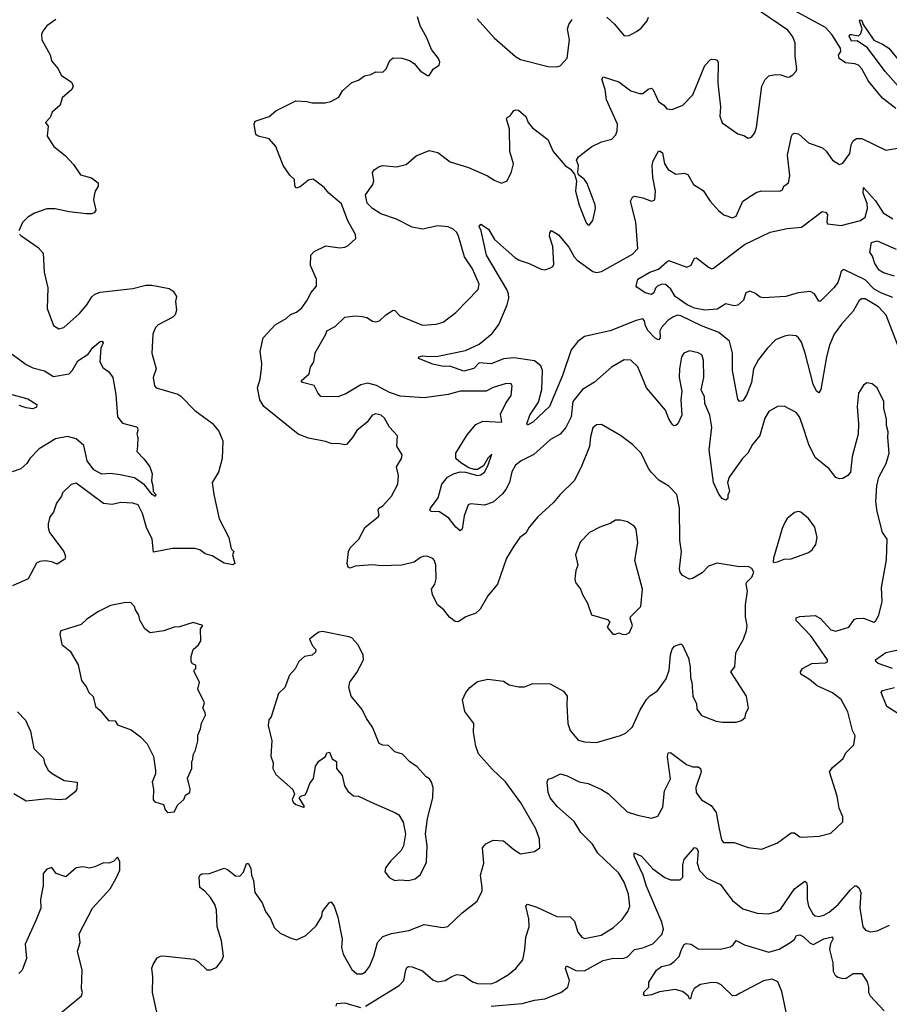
# Model space of a CAD drawing. Extents: x 2199565 to 2323334, y 894172 to 1018966.
# Tile 362 of 440: x 2275298 to 2280345, y 984936 to 990651. Entities that reach past the tile are written whole.
import ezdxf

# ---------------------------------------------------------------- set-up
doc = ezdxf.new("R2010")
doc.units = 0

msp = doc.modelspace()

# ---------------------------------------------------------------- linework, layer by layer
at = {"layer": '0CON10XD'}
for points in [[(2277926, 989204), (2277879.6, 989275), (2277844.5, 989395), (2277834.4, 989415), (2277814.2, 989435), (2277785, 989448.8), (2277725, 989453.8), (2277635, 989434.7), (2277576, 989446), (2277485, 989493.1), (2277394, 989524), (2277345, 989554.2), (2277315, 989586.7), (2277304.4, 989635), (2277348, 989695), (2277352.5, 989715), (2277345.9, 989764.1), (2277355, 989778.8), (2277385, 989798.8), (2277405, 989803.8), (2277485, 989796.2), (2277540.5, 989809.5), (2277599.1, 989860.9), (2277675, 989892), (2277725, 989880.8), (2277796.7, 989826.7), (2277902.8, 989792.8), (2278013.3, 989745), (2278055, 989716.7), (2278095, 989701.2), (2278126.2, 989715), (2278152.7, 989767.3), (2278163.3, 989815), (2278141.8, 989885), (2278140.8, 990015), (2278123.8, 990075), (2278126.7, 990083.3), (2278145, 990093.3), (2278165, 990123.3), (2278175, 990128), (2278192.5, 990125), (2278235, 990088.8), (2278249.2, 990055), (2278273.4, 990023.4), (2278363.1, 989955), (2278394.4, 989885), (2278464, 989805), (2278493.9, 989783.9), (2278517.5, 989755), (2278528.8, 989715), (2278523.3, 989655), (2278544, 989575), (2278585, 989472.5), (2278595, 989460), (2278605, 989460), (2278623.3, 989485), (2278640, 989555), (2278637, 989577), (2278590.3, 989700.3), (2278575, 989722.5), (2278541.2, 989751.2), (2278536.7, 989765), (2278540, 989805), (2278530, 989835), (2278540, 989855), (2278560.7, 989870.7), (2278618.1, 989915), (2278675, 989941.9), (2278735, 989958), (2278758.3, 989981.7), (2278766, 990005), (2278766.9, 990045), (2278703.9, 990185), (2278695.5, 990245), (2278677.1, 990305), (2278685, 990320), (2278775, 990289.6), (2278845, 990238.9), (2278895, 990222.5), (2278915, 990223.3), (2278945, 990247.5), (2278965, 990254.3), (2278975, 990243.8), (2279005.5, 990175.5), (2279036, 990155), (2279054.3, 990134.3), (2279085, 990130.5), (2279147.1, 990155), (2279205.3, 990214.7), (2279274.2, 990385), (2279305, 990417.5), (2279315, 990422.5), (2279335, 990420), (2279345, 990416.7), (2279351.7, 990401.7), (2279349.1, 990285), (2279355, 990230), (2279364.4, 990145), (2279360.5, 990090.5), (2279375, 990052.5), (2279465, 989988.8), (2279499.5, 989979.5), (2279525, 989963.8), (2279545, 989968.8), (2279564, 989995), (2279574.2, 990025.8), (2279604.5, 990265), (2279625, 990304), (2279645, 990324.2), (2279685, 990332.5), (2279715, 990330), (2279753.6, 990316.4), (2279765, 990318.8), (2279785, 990330), (2279805, 990352.5), (2279808.8, 990365), (2279798.8, 990438.8), (2279799.2, 990515), (2279785, 990551.2), (2279755, 990590), (2279545, 990732.5)], [(2279127.3, 987462.7), (2279138.5, 987565), (2279128.3, 987628.3), (2279128, 987815), (2279112, 987895), (2279065, 987944.3), (2279008, 987978), (2278965, 988022.5), (2278946.3, 988046.3), (2278904.2, 988135), (2278855, 988186), (2278785, 988237.5), (2278675, 988300.8), (2278645, 988300), (2278625, 988281.2), (2278611.1, 988228.9), (2278605, 988173.3), (2278556.6, 988053.4), (2278515, 987973.8), (2278434.5, 987895.5), (2278395, 987848), (2278305, 987766), (2278254, 987705), (2278235, 987670), (2278200, 987645), (2278165.6, 987594.4), (2278124, 987525), (2278070.8, 987375), (2278015, 987306.2), (2277970.3, 987229.7), (2277944.4, 987205.6), (2277886.7, 987185), (2277843.6, 987156.4), (2277825, 987158.8), (2277792.6, 987182.6), (2277759.2, 987225), (2277722.9, 987255), (2277693.1, 987315), (2277688, 987345), (2277708, 987375), (2277714, 987405), (2277712.5, 987485), (2277705, 987512.5), (2277695, 987523.3), (2277665.7, 987535.7), (2277645, 987537.1), (2277625, 987530), (2277587.6, 987502.4), (2277515, 987484.4), (2277395, 987481.2), (2277345, 987487.1), (2277245, 987478.8), (2277215, 987467.1), (2277204.1, 987474.1), (2277199.2, 987495), (2277205.4, 987565), (2277215.3, 987584.7), (2277250.5, 987619.5), (2277265.5, 987635), (2277303.8, 987706.2), (2277379.2, 987765), (2277384.3, 987775), (2277378.1, 987805), (2277382.9, 987815), (2277405, 987829.4), (2277455.5, 987884.5), (2277492, 987955), (2277495.7, 988005.7), (2277484, 988055), (2277513.8, 988105), (2277518, 988125), (2277487.5, 988175), (2277490, 988235), (2277445, 988286.2), (2277415, 988338), (2277395, 988355.7), (2277365, 988362.5), (2277343.8, 988355), (2277314.4, 988315.6), (2277255, 988266.2), (2277229.4, 988225), (2277195, 988186), (2277185, 988182.5), (2277155, 988190), (2277105, 988190.8), (2277072.9, 988202.9), (2276975, 988221.6), (2276915, 988246.2), (2276715.2, 988405.2), (2276691.6, 988445), (2276678.2, 988515), (2276693.6, 988565), (2276701.8, 988625), (2276703.5, 988655), (2276693.8, 988725), (2276711.1, 988805), (2276780.5, 988879.5), (2276845, 988917.3), (2276870.4, 988939.6), (2276905, 988952.9), (2276935, 988978.8), (2276968.8, 989025), (2276986.7, 989065), (2277020, 989105), (2277020, 989145), (2276986.2, 989225), (2276987.5, 989285), (2277007.5, 989305), (2277075, 989338.8), (2277155, 989326), (2277185, 989331.2), (2277205, 989340), (2277249.3, 989380.7), (2277246.2, 989405), (2277202.7, 989482.7), (2277165, 989582.9), (2277092, 989645), (2277065, 989677.1), (2277015.4, 989715.4), (2277000, 989725), (2276975, 989720), (2276925, 989681.2), (2276902.5, 989672.5), (2276895.7, 989685.7), (2276893, 989723), (2276865, 989748), (2276827.5, 989805), (2276784, 989915), (2276745, 989959.4), (2276682.5, 989975), (2276668.8, 989985), (2276658, 990045), (2276665, 990061.2), (2276745, 990089.4), (2276785, 990122), (2276900.3, 990179.7), (2276965, 990176), (2276995, 990168), (2277071.7, 990168.3), (2277104.2, 990175.8), (2277149.3, 990200.7), (2277172.1, 990237.9), (2277225, 990286.2), (2277265, 990300), (2277300, 990325), (2277335, 990332.5), (2277365, 990348.8), (2277405, 990346.2), (2277424, 990365), (2277445.9, 990414.1), (2277465, 990428.8), (2277515, 990427.5), (2277560, 990415), (2277586.4, 990396.4), (2277622.5, 990355), (2277665, 990327.5), (2277675, 990327.5), (2277698.8, 990365), (2277732.3, 990387.7), (2277736.2, 990405), (2277728, 990425), (2277687.3, 990477.3), (2277660, 990545), (2277622, 990615), (2277606.8, 990666.8)], [(2278705, 990665.7), (2278750.8, 990625), (2278805, 990556.7), (2278835, 990558.8), (2278878.3, 990581.7), (2278905, 990602.5), (2278940, 990645), (2278948, 990665)], [(2280381.9, 990135), (2280305.4, 990195.4), (2280224.6, 990294.6), (2280185, 990366), (2280166.1, 990386.1), (2280144.6, 990394.6), (2280091.2, 990401.2), (2280053.5, 990425), (2280050, 990445), (2280063.1, 990466.9), (2280061.3, 990485), (2280010.2, 990565), (2279975, 990605.8), (2279771.9, 990715)], [(2275507.7, 990652.3), (2275455.7, 990615), (2275432, 990585), (2275424.1, 990564.1), (2275426.2, 990535), (2275475, 990447.5), (2275483, 990413), (2275522, 990365), (2275538.1, 990328.1), (2275598.7, 990288.7), (2275608, 990265), (2275600, 990245), (2275545, 990196.7), (2275533.8, 990155), (2275486.1, 990113.9), (2275475.8, 990084.2), (2275447.5, 990055), (2275463, 990033), (2275457.5, 989975), (2275496.7, 989915), (2275562.7, 989862.7), (2275611.2, 989811.2), (2275650.5, 989750.5), (2275715, 989733.8), (2275753.3, 989705), (2275753.8, 989685), (2275736.2, 989655), (2275731.2, 989631.2), (2275726.2, 989605), (2275740, 989545), (2275729.5, 989530.5), (2275715, 989524.2), (2275685.6, 989524.4), (2275585, 989536.4), (2275503.4, 989553.4), (2275455, 989553.3), (2275385, 989528.1), (2275345, 989504.2), (2275315, 989473.8), (2275293.8, 989425)], [(2277952, 990655), (2278052, 990545), (2278175, 990437.5), (2278205, 990420.6), (2278365, 990379.2), (2278415, 990376.7), (2278435, 990383.8), (2278475, 990426.7), (2278488.5, 990535), (2278477.1, 990595), (2278485, 990622.5), (2278505, 990652.5)], [(2280484.2, 990164.2), (2280321.2, 990351.2), (2280218, 990488), (2280158.9, 990528.9), (2280125, 990526.7), (2280112.2, 990555), (2280115.8, 990564.2), (2280125, 990565.4), (2280165, 990556.9), (2280180, 990570), (2280187.5, 990597.5), (2280172.3, 990645), (2280175, 990649.4), (2280185, 990646.5), (2280193, 990623), (2280255, 990531.2), (2280305, 990509.5), (2280341.4, 990485), (2280445, 990360.6)], [(2280396.9, 988756.9), (2280326.8, 988936.8), (2280281.8, 988985), (2280205, 989031.1), (2280185, 989031.4), (2280169.1, 989020.9), (2280135, 988958.8), (2280066.3, 988883.7), (2280024, 988826), (2279997.6, 988762.4), (2279980.7, 988695), (2279948.1, 988505), (2279935, 988486), (2279921.4, 988495), (2279902.5, 988535), (2279856.2, 988715), (2279835, 988780), (2279818, 988805), (2279803.6, 988816.4), (2279765, 988820), (2279735.9, 988814.1), (2279685, 988792), (2279636.6, 988743.4), (2279585, 988678.6), (2279555.9, 988624.1), (2279545.3, 988545), (2279515, 988471.4), (2279495, 988438.1), (2279475, 988434.2), (2279465, 988447.5), (2279434.4, 988614.4), (2279434.7, 988714.7), (2279416.4, 988785), (2279354.7, 988834.7), (2279254.5, 988874.5), (2279135, 988932.1), (2279114.7, 988935.3), (2279087.5, 988925), (2279059.4, 988905), (2279022.2, 988865), (2279013.8, 988845), (2279014.5, 988805), (2279005, 988792.2), (2278985, 988802.4), (2278945.2, 988845), (2278929.5, 988875), (2278923.8, 988903.8), (2278914.4, 988914.4), (2278875.5, 988905.5), (2278724.1, 988845.9), (2278575, 988811.5), (2278537.2, 988782.8), (2278497.5, 988735), (2278448.5, 988585), (2278373.3, 988406.7), (2278276.5, 988315), (2278245, 988298), (2278240.6, 988305), (2278257.7, 988355), (2278308.7, 988431.3), (2278328.9, 988505), (2278331.1, 988615), (2278322.3, 988642.3), (2278285, 988670.5), (2278165, 988689.2), (2278105, 988683.4), (2278035, 988654.3), (2277965, 988659.3), (2277932.9, 988627.1), (2277875, 988611.1), (2277795, 988640.4), (2277755, 988638.9), (2277695, 988652.5), (2277612, 988685), (2277614, 988695), (2277635, 988700.8), (2277675, 988695.6), (2277725, 988698.5), (2277885, 988730.8), (2277965, 988768.1), (2278039.5, 988830.5), (2278077.8, 988882.2), (2278126.7, 988995), (2278136, 989035), (2278135, 989060), (2278125.3, 989085), (2278006.2, 989285), (2277975.5, 989425.5), (2277965, 989450), (2277975, 989463.8), (2278018.8, 989435), (2278053.8, 989375), (2278170.8, 989270.8), (2278196.2, 989255), (2278255, 989235.5), (2278325, 989202.2), (2278345, 989200), (2278378.8, 989211.2), (2278392, 989218), (2278398.1, 989231.9), (2278391.8, 989335), (2278373.1, 989395), (2278375.5, 989414.5), (2278385, 989428), (2278425, 989402.5), (2278485, 989330), (2278515.4, 989275), (2278533.5, 989255), (2278625, 989188.8), (2278645, 989182.9), (2278675, 989188.8), (2278774.6, 989245.4), (2278855, 989290.8), (2278885, 989323.3), (2278874.6, 989475), (2278842.6, 989597.4), (2278855, 989620), (2278865, 989626), (2278915, 989617.8), (2278965, 989598), (2278984.2, 989605.8), (2278988.5, 989655), (2278972.5, 989735), (2278968.2, 989805), (2278975, 989832), (2279005, 989888.8), (2279015, 989888.8), (2279027.8, 989877.8), (2279039.2, 989815), (2279061.4, 989781.4), (2279105, 989754.6), (2279155, 989760), (2279175, 989753.1), (2279209.2, 989695), (2279265, 989659.4), (2279305, 989597.5), (2279353, 989543), (2279385, 989518), (2279435, 989501.2), (2279455, 989510), (2279495, 989596.7), (2279545, 989631.4), (2279575, 989650), (2279605, 989657.5), (2279710, 989655), (2279725, 989662.5), (2279732.5, 989685), (2279760, 989705), (2279767.5, 989745), (2279752.9, 989865), (2279777.1, 989975), (2279783.3, 989986.7), (2279795, 989992.5), (2279817.6, 989987.6), (2279876.6, 989936.6), (2279956.8, 989906.8), (2279978.6, 989888.6), (2280015, 989836), (2280055, 989810), (2280075, 989818.8), (2280115, 989874), (2280123.1, 989925), (2280135, 989947.5), (2280155, 989961.9), (2280185, 989961.9), (2280325, 989892.9), (2280395, 989905.8)], [(2280365, 989038.4), (2280295, 989065.9), (2280255, 989089.4), (2280205, 989141), (2280085, 989199.1), (2280075, 989199.4), (2280065, 989189.2), (2280054.7, 989154.7), (2280045, 989126.5), (2280025, 989096.9), (2279945, 989018), (2279935, 989018), (2279910, 989060), (2279885, 989073.8), (2279815, 989066.4), (2279745, 989044.8), (2279615, 989036.9), (2279595, 989040.8), (2279565, 989062.9), (2279535, 989075.6), (2279511.4, 989065), (2279497.6, 989022.4), (2279465, 988993.8), (2279445, 988990.6), (2279395, 989001.5), (2279345, 988970.7), (2279275, 988964.1), (2279215, 988977.2), (2279172.3, 988995), (2279102.3, 989045), (2279076.2, 989086.2), (2279045, 989114), (2279025, 989116), (2279000, 989105), (2278988, 989092), (2278977.5, 989065), (2278965, 989055.8), (2278927.5, 989065), (2278878.9, 989098.9), (2278875.7, 989105), (2278885.8, 989145), (2278955, 989185.6), (2279005, 989203.1), (2279054.4, 989245), (2279065, 989252.5), (2279075, 989250), (2279170, 989215), (2279194.4, 989225.6), (2279213.2, 989266.8), (2279225, 989268), (2279294.5, 989214.5), (2279315, 989205.7), (2279325, 989207.8), (2279504.8, 989345.2), (2279653.2, 989416.8), (2279751.4, 989438.6), (2279835, 989446.4), (2279955, 989538.1), (2279975, 989532.9), (2279985, 989521.2), (2279982, 989475), (2279986.7, 989466.7), (2280065, 989456.2), (2280177.8, 989485), (2280205, 989505.6), (2280217.1, 989555), (2280215.6, 989585), (2280192.5, 989645), (2280195, 989676), (2280265, 989599), (2280309.5, 989529.5), (2280365, 989495.6)], [(2275296.4, 989406.4), (2275305, 989397.5), (2275405, 989328.6), (2275434, 989295), (2275440, 989185), (2275462, 989095), (2275458, 988975), (2275495, 988876.7), (2275525, 988856), (2275553.3, 988865), (2275645, 988945.8), (2275688.6, 988995), (2275717.2, 989042.8), (2275735, 989058.6), (2275765, 989070), (2275955, 989091.4), (2276029.5, 989109.5), (2276065, 989109.2), (2276165, 989090.8), (2276188.8, 989075), (2276207.5, 989045), (2276202, 989015), (2276207.5, 988965), (2276201.2, 988938.8), (2276186.7, 988925), (2276100.9, 988879.1), (2276085.8, 988864.2), (2276070.8, 988825), (2276065.8, 988715), (2276090, 988625), (2276072.5, 988575), (2276080, 988525), (2276090, 988515), (2276215, 988477.7), (2276232.9, 988465), (2276315, 988382.9), (2276415, 988308.6), (2276453.2, 988263.2), (2276476.3, 988206.3), (2276472.2, 988105), (2276451.4, 988025), (2276415.8, 987964.2), (2276424.2, 987895), (2276456.4, 987753.6), (2276512, 987645), (2276525, 987580), (2276540, 987565), (2276532.5, 987545), (2276547.5, 987495), (2276535, 987486.7), (2276485, 987497.5), (2276415, 987540), (2276375, 987551.5), (2276343.1, 987573.1), (2276315, 987581.3), (2276185, 987581.2), (2276075, 987560), (2276067.1, 987635), (2276034.1, 987704.1), (2276011.2, 987785), (2275985, 987834.3), (2275955, 987845.5), (2275885, 987848.9), (2275835, 987836.4), (2275785, 987843.6), (2275625, 987960.8), (2275595.9, 987954.1), (2275546.7, 987905), (2275540, 987885), (2275512.5, 987845), (2275495, 987793.3), (2275472.5, 987765), (2275462.9, 987725), (2275464.3, 987704.3), (2275470.8, 987675), (2275554.3, 987565), (2275564, 987535), (2275560, 987520), (2275515, 987490), (2275484.5, 987504.5), (2275445, 987510.9), (2275415, 987506.7), (2275395, 987495.6), (2275347.1, 987405), (2275255.5, 987364.5)], [(2280375, 989162.9), (2280311.2, 989181.2), (2280285, 989196.7), (2280261.4, 989235), (2280248, 989278), (2280230.7, 989300.7), (2280241.7, 989358.3), (2280275, 989366.7), (2280385, 989318.6)], [(2277305, 984924.6), (2277500.9, 985045), (2277527.5, 985075), (2277538.6, 985135), (2277545, 985150), (2277555, 985156.2), (2277575, 985154.3), (2277635, 985131.1), (2277695, 985077.5), (2277725, 985065.9), (2277766.5, 985073.5), (2277805, 985098.1), (2277835, 985108.9), (2277873.7, 985103.7), (2277925, 985066.9), (2277955, 985057.3), (2278034.4, 985055.6), (2278063.7, 985066.3), (2278135, 985108.6), (2278177, 985143), (2278217.1, 985195), (2278230, 985255), (2278234.6, 985325), (2278255.5, 985385), (2278253.1, 985433.1), (2278234.4, 985505), (2278245, 985518.1), (2278299.9, 985499.9), (2278415, 985446.4), (2278493.2, 985443.2), (2278517.9, 985417.9), (2278536.7, 985355), (2278560, 985325), (2278575, 985318.8), (2278672.1, 985337.9), (2278745, 985382.5), (2278795, 985428), (2278827.1, 985475), (2278839.5, 985505), (2278831.5, 985575), (2278805, 985646), (2278775, 985697.5), (2278654, 985814), (2278623.1, 985865), (2278555, 985933.1), (2278515, 985996.7), (2278416.7, 986085), (2278376.5, 986135), (2278364.6, 986165), (2278360, 986225), (2278365, 986242), (2278389.5, 986250.5), (2278436.4, 986273.6), (2278475, 986261.9), (2278545, 986227.7), (2278597, 986217), (2278675, 986183.1), (2278715, 986158.6), (2278823.6, 986053.6), (2278883, 986033), (2278965, 986016.2), (2279001.7, 986028.3), (2279029.7, 986080.3), (2279040.6, 986175), (2279075.5, 986245), (2279056.7, 986373.3), (2279061.2, 986395), (2279075, 986397.5), (2279168.1, 986328.1), (2279205, 986315.4), (2279235, 986313.6), (2279249.4, 986305), (2279252.9, 986285), (2279221.5, 986195), (2279224.6, 986165), (2279255, 986122.9), (2279310.7, 986090.7), (2279339.4, 986049.4), (2279355.6, 985965), (2279370.3, 985890.3), (2279382.5, 985875), (2279445, 985875.7), (2279525, 985846), (2279603.9, 985836.1), (2279695, 985873.8), (2279775, 985932), (2279795, 985932), (2279825, 985907.5), (2279835, 985906.7), (2279937.7, 985912.3), (2280005, 985930), (2280075.7, 985994.3), (2280075.8, 986025), (2280054.4, 986074.4), (2280041.4, 986145), (2279997.5, 986285), (2280015, 986310.8), (2280077.4, 986362.6), (2280092, 986395), (2280138.3, 986441.7), (2280146.7, 986495), (2280131.2, 986525), (2280104.4, 986634.4), (2280064.3, 986704.3), (2280014.4, 986744.4), (2279925.4, 986785.4), (2279881.1, 986821.1), (2279831.9, 986851.9), (2279829.4, 986865), (2279840.6, 986885), (2279895, 986914.4), (2279975, 986918.8), (2279986, 986924), (2279986.2, 986935), (2279889.5, 987075), (2279804.6, 987164.6), (2279805, 987178.8), (2279825, 987186.7), (2279915, 987193.1), (2279945, 987175.6), (2280005, 987110), (2280035, 987102.3), (2280110, 987125), (2280140.7, 987169.3), (2280154, 987176), (2280195, 987177.5), (2280255, 987153.8), (2280265, 987160), (2280284, 987195), (2280302.5, 987275), (2280300, 987355), (2280328.6, 987515), (2280332, 987635), (2280304.4, 987675), (2280273.5, 987796.5), (2280266.2, 987855), (2280272.2, 987945), (2280284.5, 987995.5), (2280326, 988075), (2280344.2, 988135), (2280336, 988225), (2280338.8, 988258.8), (2280328, 988295), (2280328, 988335), (2280313.7, 988393.7), (2280312.9, 988435), (2280275, 988514), (2280245, 988538), (2280215, 988542.5), (2280195, 988528.8), (2280166.1, 988483.9), (2280157.5, 988405), (2280166.7, 988305), (2280164.4, 988245), (2280129.2, 988115), (2280120, 988025), (2280104.5, 988005.5), (2280075, 987987.5), (2280055, 987985.7), (2280035, 987994.4), (2279995, 988044.3), (2279915, 988109.2), (2279877.5, 988185), (2279841.7, 988298.3), (2279822.9, 988345), (2279805, 988370.8), (2279735, 988408), (2279695, 988406), (2279645, 988376), (2279621.7, 988338.3), (2279592.8, 988237.2), (2279550.6, 988185), (2279524.3, 988135), (2279492.5, 988105), (2279414.4, 987995), (2279405.7, 987965), (2279417.5, 987915), (2279408.3, 987891.7), (2279408.3, 987871.7), (2279395, 987862.5), (2279375, 987871.2), (2279355, 987896.2), (2279324.7, 987964.7), (2279299.7, 988155), (2279314.4, 988285), (2279304, 988355), (2279274.2, 988424.2), (2279271.2, 988461.2), (2279252.7, 988502.7), (2279269.2, 988575), (2279266.5, 988675), (2279255.8, 988705), (2279235, 988718), (2279185, 988728), (2279152.5, 988715), (2279138.8, 988695), (2279126.2, 988625), (2279124.4, 988575), (2279141.4, 988495), (2279135.7, 988445), (2279140.6, 988355), (2279116.9, 988305), (2279105, 988295.7), (2279095, 988294.3), (2279085, 988302.5), (2279064.5, 988335), (2279045, 988384.2), (2278935, 988514), (2278885, 988636.2), (2278844.2, 988674.2), (2278805, 988677.5), (2278733.3, 988635), (2278633.8, 988546.2), (2278563.3, 988505), (2278508.2, 988435), (2278498.1, 988345), (2278466.9, 988283.1), (2278435, 988246.2), (2278379.4, 988215), (2278281.8, 988128.2), (2278208.9, 988091.1), (2278175.7, 988065), (2278153.9, 988026.1), (2278140, 987965), (2278120, 987925), (2278100.6, 987899.4), (2278045, 987850), (2277995, 987832.5), (2277915, 987841.2), (2277901.2, 987835), (2277878, 987772), (2277865.6, 987694.4), (2277855, 987684), (2277830, 987705), (2277787.6, 987757.6), (2277735, 987793.8), (2277685, 987796.7), (2277678.8, 987805), (2277682.5, 987815), (2277727.1, 987875), (2277748.6, 987955), (2277780.6, 987995), (2277815, 988014.5), (2277855, 988026.1), (2277885, 988024.7), (2277955, 988005.4), (2277975, 988008.5), (2277994.5, 988025), (2278015, 988061.4), (2278038.3, 988128.3), (2278015, 988106.2), (2277988.7, 988061.3), (2277955, 988040.4), (2277935, 988039.6), (2277905, 988050), (2277858.5, 988078.5), (2277828.2, 988105), (2277828.4, 988135), (2277895, 988241.3), (2277945, 988301.6), (2277985, 988319.8), (2278096.7, 988315), (2278088.3, 988361.7), (2278119.2, 988425), (2278150.5, 988469.5), (2278156, 988525), (2278149.2, 988539.2), (2278115, 988538), (2278045, 988515.7), (2278004.3, 988495.7), (2277855, 988495.5), (2277785, 988475.4), (2277645, 988455.3), (2277506.7, 988466.7), (2277445, 988487.5), (2277368.2, 988528.2), (2277318.5, 988541.5), (2277278.3, 988531.7), (2277190.6, 988479.4), (2277145, 988462.5), (2277045, 988464), (2277027.5, 988485), (2277007.9, 988527.9), (2276938.8, 988545), (2276932.5, 988555), (2276978, 988595), (2276985.9, 988634.1), (2277004.1, 988665.9), (2277012.7, 988717.3), (2277074, 988825), (2277080, 988845), (2277128.9, 988871.1), (2277185, 988923.8), (2277245, 988931.2), (2277285, 988927.5), (2277312.1, 988922.1), (2277345, 988901.2), (2277365, 988897.5), (2277386.3, 988903.7), (2277422.1, 988937.9), (2277465, 988964.4), (2277475, 988963.3), (2277505, 988931.4), (2277635, 988877.5), (2277715, 988884.4), (2277755, 988895.7), (2277828.9, 988951.1), (2277958, 989085), (2277964.2, 989115.8), (2277926, 989204)], [(2275255, 988710), (2275335, 988650), (2275375, 988630.9), (2275442.2, 988612.2), (2275495, 988579.6), (2275585, 988596.1), (2275605, 988617.7), (2275635, 988670.5), (2275695, 988710), (2275722.5, 988747.5), (2275765, 988782.7), (2275777.1, 988785), (2275782.7, 988775), (2275768.8, 988745), (2275762.9, 988665), (2275781.5, 988631.5), (2275818, 988605), (2275839.4, 988575), (2275856.5, 988475), (2275865.6, 988345), (2275895, 988309.4), (2275975, 988288), (2275981.2, 988281.2), (2275983.9, 988266.1), (2275977.5, 988245), (2275983.3, 988225), (2275982.5, 988175), (2275977.5, 988145), (2276020.8, 988100.8), (2276054, 988055), (2276067.1, 988015), (2276062.2, 987975), (2276071.1, 987945), (2276072.1, 987912.1), (2276088.9, 987895), (2276085, 987883.6), (2276066.2, 987895), (2276021.6, 987951.6), (2275965, 987992.4), (2275880.5, 988009.5), (2275825, 988017.1), (2275775, 988013.8), (2275729, 988039), (2275690.6, 988090.6), (2275670.1, 988180.1), (2275625, 988217.7), (2275575, 988231.3), (2275505, 988217.8), (2275410.6, 988159.4), (2275357.1, 988105), (2275338.6, 988075), (2275303.8, 988045), (2275255, 988027.5)], [(2275217.5, 988485), (2275345, 988449.6), (2275397, 988417), (2275395, 988402), (2275375, 988392.2), (2275335, 988397.7), (2275295, 988412.5)], [(2279675, 987500), (2279695, 987504), (2279735, 987520), (2279775, 987521.2), (2279875, 987559.2), (2279896.7, 987573.3), (2279918, 987605), (2279926.2, 987645), (2279912, 987705), (2279875, 987756.2), (2279831.7, 987791.7), (2279815, 987796.2), (2279795, 987790), (2279752.5, 987755), (2279738.3, 987731.7), (2279722.7, 987697.3), (2279672.5, 987525), (2279670, 987505), (2279675, 987500)], [(2278815, 987083.3), (2278836.7, 987095), (2278853.8, 987135), (2278841.2, 987175), (2278843.3, 987185), (2278902.9, 987245), (2278911.9, 987345), (2278867.7, 987512.3), (2278885.6, 987615), (2278875, 987693.3), (2278865, 987710), (2278825, 987736.2), (2278785, 987746.2), (2278755, 987746.2), (2278725, 987726.7), (2278665, 987706), (2278604.5, 987675.5), (2278551.3, 987618.7), (2278524, 987545), (2278538, 987485), (2278525.9, 987454.1), (2278519.2, 987405), (2278524.3, 987385), (2278553.3, 987345), (2278564.2, 987314.2), (2278593.9, 987263.9), (2278617, 987197), (2278709.2, 987169.2), (2278722.5, 987155), (2278707.5, 987125), (2278740, 987085), (2278756.4, 987083.6), (2278775, 987092.5), (2278793.6, 987083.6), (2278815, 987083.3)], [(2276101.9, 984855), (2276068.2, 985005), (2276070.6, 985095), (2276064.2, 985145), (2276073.1, 985166.9), (2276096.2, 985205), (2276114.5, 985215.5), (2276133.2, 985216.8), (2276308.1, 985198.1), (2276333.7, 985183.7), (2276385, 985136.2), (2276405, 985136.2), (2276440, 985150), (2276470.5, 985189.5), (2276480, 985215), (2276469.4, 985305), (2276444.5, 985385), (2276439.6, 985485), (2276430.5, 985515), (2276405, 985556), (2276373.2, 985593.2), (2276344, 985615), (2276340, 985675), (2276345, 985687.5), (2276355, 985692.5), (2276400, 985695), (2276485, 985726.2), (2276505, 985718.8), (2276550.9, 985680.9), (2276575, 985679.2), (2276596.4, 985703.6), (2276615, 985753.3), (2276625, 985753.8), (2276639.4, 985725), (2276644, 985685), (2276655.7, 985655), (2276663.3, 985585), (2276705.9, 985525.9), (2276723.8, 985475), (2276753.3, 985435), (2276775, 985382.5), (2276809.3, 985349.3), (2276867.5, 985322.5), (2276905, 985310), (2276958.8, 985335), (2277019.1, 985390.9), (2277050.6, 985445), (2277056.2, 985475), (2277094.3, 985525.7), (2277105, 985530), (2277124, 985505), (2277145, 985442.5), (2277168.8, 985315), (2277166.5, 985265), (2277175, 985226.2), (2277225, 985138), (2277255, 985113.8), (2277285, 985112.5), (2277305, 985123.8), (2277328.6, 985155), (2277353.3, 985215), (2277375.3, 985294.7), (2277405, 985328.9), (2277455, 985347.3), (2277556.7, 985365), (2277645, 985398.9), (2277751.2, 985381.2), (2277782.7, 985387.3), (2277865, 985466.2), (2277952.5, 985535), (2277981.2, 985595), (2277982, 985615), (2277972, 985685), (2277990.8, 985755), (2277984.3, 985845), (2278002.4, 985867.6), (2278045, 985888.9), (2278105, 985885.8), (2278165, 985834), (2278205, 985808.8), (2278285, 985823.3), (2278316.7, 985845), (2278313.8, 985895), (2278294, 985955), (2278206, 986105), (2278117.5, 986227.5), (2278040.2, 986300.2), (2277960.7, 986390.7), (2277946, 986435), (2277931.2, 986515), (2277934, 986565), (2277881.2, 986635), (2277867, 986703), (2277886.7, 986745), (2277910, 986775), (2277955, 986809.2), (2278015, 986823.8), (2278045, 986820), (2278105, 986812), (2278139.5, 986789.5), (2278195, 986778.8), (2278228.3, 986778.3), (2278275, 986798.8), (2278376.1, 986796.1), (2278454.1, 986754.1), (2278475.8, 986725), (2278472.5, 986675), (2278480, 986565), (2278492.5, 986525), (2278539.7, 986469.7), (2278575, 986460), (2278645, 986455.8), (2278785, 986496.7), (2278817.3, 986512.7), (2278854.3, 986545.7), (2278898, 986645), (2278935, 986706.2), (2278955, 986727.5), (2278999.2, 986755), (2279050, 986825), (2279066.2, 986875), (2279075.8, 986965), (2279085, 986997.5), (2279097.5, 987015), (2279135, 987027.5), (2279145, 987020), (2279178.6, 986945), (2279188.6, 986895), (2279191.3, 986831.3), (2279198.6, 986805), (2279204.3, 986724.3), (2279225, 986680), (2279228.3, 986648.3), (2279255, 986613.3), (2279339.5, 986579.5), (2279375.9, 986574.1), (2279455, 986573.3), (2279486.1, 986583.9), (2279508.3, 986601.7), (2279512.5, 986625), (2279528, 986655), (2279516.2, 986725), (2279424.3, 986865), (2279448.6, 986895), (2279454.2, 986975.8), (2279498, 987055), (2279516.1, 987106.1), (2279520, 987135), (2279510.8, 987185), (2279510.8, 987255), (2279520.8, 987335), (2279513.8, 987375), (2279516.2, 987385), (2279546.2, 987415), (2279557.5, 987445), (2279546.4, 987466.4), (2279526.4, 987476.4), (2279475, 987476), (2279345, 987497.1), (2279295, 987478.6), (2279259.3, 987440.7), (2279203, 987407), (2279185.9, 987404.1), (2279145, 987425.8), (2279130.6, 987445), (2279127.3, 987462.7)], [(2276155, 986050), (2276195, 986053.3), (2276216.4, 986093.6), (2276250, 986125), (2276260.7, 986149.3), (2276286.2, 986165), (2276288, 986185), (2276271.7, 986248.3), (2276297.5, 986305), (2276296.7, 986345), (2276303.8, 986356.2), (2276304.3, 986385), (2276319.1, 986410.9), (2276331.5, 986465), (2276332.1, 986497.9), (2276348, 986535), (2276352.3, 986567.7), (2276376, 986615), (2276375, 986630), (2276360, 986655), (2276370, 986685), (2276331.2, 986765), (2276342.5, 986805), (2276310, 986865), (2276310, 986875), (2276320, 986885), (2276320, 986905), (2276301.7, 986911.7), (2276292.5, 986925), (2276293.3, 986955), (2276304.1, 986995.9), (2276335, 987022.5), (2276350, 987045), (2276347.5, 987115), (2276360, 987135), (2276305, 987152.5), (2276225, 987126.2), (2276195, 987126), (2276135, 987104), (2276055, 987092.5), (2276024, 987115), (2275995.8, 987165), (2275988.6, 987195), (2275969.2, 987225), (2275964, 987245), (2275945, 987266.2), (2275915, 987268.8), (2275825, 987250), (2275752.5, 987215), (2275685, 987170), (2275655, 987141.2), (2275536.1, 987103.9), (2275532, 987085), (2275543.3, 987025), (2275591.2, 986985), (2275636.8, 986906.8), (2275656.2, 986815), (2275685, 986777.5), (2275700, 986745), (2275725, 986722.5), (2275737.5, 986665), (2275763.9, 986643.9), (2275812.7, 986582.7), (2275851.7, 986581.7), (2275865, 986557.5), (2275945, 986528.8), (2275999.5, 986489.5), (2276038.8, 986448.8), (2276073.8, 986375), (2276087, 986293), (2276087, 986273), (2276066.7, 986225), (2276073.9, 986183.9), (2276073, 986123), (2276082, 986112), (2276132.5, 986095), (2276142.5, 986065), (2276155, 986050)], [(2277555, 985653.8), (2277592.5, 985665), (2277625, 985688.8), (2277658.1, 985761.9), (2277662, 985855), (2277652.5, 985925), (2277663.8, 986015), (2277695.9, 986134.1), (2277697.1, 986195), (2277688, 986225), (2277676.2, 986245), (2277656.9, 986256.9), (2277605, 986313.8), (2277563.1, 986343.1), (2277518.8, 986388.8), (2277475, 986401.2), (2277437.9, 986437.9), (2277405, 986439.5), (2277385, 986449.2), (2277346, 986545), (2277311.2, 986595), (2277285, 986646.7), (2277222.5, 986725), (2277207.5, 986775), (2277213.3, 986805), (2277255, 986862.5), (2277293.8, 986935), (2277292, 986965), (2277260, 987025), (2277225, 987063.8), (2277209.1, 987069.1), (2277055, 987100), (2277035, 987096.7), (2277015, 987083.3), (2276980, 987055), (2276996.4, 987016.4), (2277016.7, 986995), (2277015, 986980), (2276995, 986962.5), (2276950, 986955), (2276917.5, 986925), (2276896.1, 986883.9), (2276864.3, 986845.7), (2276836.7, 986775), (2276800, 986740), (2276757.5, 986605), (2276743.6, 986586.4), (2276740, 986555), (2276761.2, 986465), (2276756.4, 986376.4), (2276768.3, 986338.3), (2276768, 986305), (2276785, 986270), (2276882.3, 986182.3), (2276893.3, 986155), (2276880, 986125), (2276885, 986110), (2276900, 986095), (2276945, 986080), (2276950, 986085), (2276920, 986135), (2276930, 986145), (2276955, 986152.5), (2276963.3, 986165), (2276981.7, 986218.3), (2277003.9, 986246.1), (2277015, 986317.5), (2277035, 986347.5), (2277072.5, 986375), (2277080, 986395), (2277095, 986400), (2277110.7, 986360.7), (2277136.7, 986345), (2277137.5, 986305), (2277170, 986265), (2277183.3, 986205), (2277202.7, 986172.7), (2277236.1, 986146.1), (2277265, 986143.3), (2277338.6, 986108.6), (2277478.3, 986048.3), (2277497.5, 986035), (2277523.6, 985993.6), (2277536.7, 985925), (2277526.2, 985855), (2277511.7, 985828.3), (2277451.2, 985768.8), (2277421.7, 985728.3), (2277416.7, 985705), (2277445, 985670), (2277475, 985653.8), (2277505, 985658.8), (2277555, 985653.8)], [(2280363.1, 986885), (2280280.8, 986915), (2280265.8, 986925), (2280264, 986935), (2280325, 986978.5), (2280405, 986996.3)], [(2280393.9, 986623.9), (2280330, 986665), (2280297.1, 986745), (2280305, 986758.1), (2280375, 986774.4)], [(2275284.6, 986634.6), (2275331.4, 986585), (2275360.6, 986520.6)], [(2275360.6, 986520.6), (2275380.2, 986420.2), (2275435.7, 986365), (2275442, 986335), (2275464.3, 986295), (2275487.5, 986275), (2275556, 986235), (2275632.5, 986225), (2275630, 986185), (2275619.8, 986170.2), (2275565, 986126.7), (2275526.6, 986123.4), (2275460.9, 986129.1), (2275335, 986115.4), (2275265, 986158.5)], [(2278803.7, 985203.7), (2278825, 985212.5), (2278866, 985255), (2278915, 985263.8), (2278973.2, 985286.8), (2279025, 985342.2), (2279035, 985372.5), (2279025, 985413.1), (2278933.5, 985625), (2278916.6, 985685), (2278864.5, 985795), (2278864.4, 985815.6), (2278907.5, 985795), (2278972.3, 985722.3), (2279042, 985672), (2279075, 985658.5), (2279131.2, 985658.8), (2279146.6, 985673.4), (2279147.3, 985745), (2279154.1, 985775.9), (2279215, 985846.7), (2279225, 985843.3), (2279235.8, 985825), (2279228.9, 985755), (2279242.9, 985712.9), (2279285, 985667.7), (2279365, 985631.9), (2279395, 985588.6), (2279435, 985539.2), (2279495, 985490), (2279577.5, 985465), (2279645, 985460.8), (2279695, 985477.1), (2279715, 985490), (2279795, 985606.9), (2279855, 985650), (2279863.2, 985643.2), (2279867.8, 985625), (2279868.5, 985545), (2279875.6, 985505), (2279900.9, 985460.9), (2279915, 985450.6), (2279935, 985446.7), (2279965, 985453.3), (2279995, 985470.5), (2280046.9, 985515), (2280119.6, 985600.4), (2280145, 985622.9), (2280155, 985624.5), (2280170.4, 985610.4), (2280179.7, 985585), (2280173.5, 985493.5), (2280190.6, 985385), (2280205.5, 985365.5), (2280235, 985357.5), (2280275, 985362), (2280345, 985395.7)], [(2275468.8, 984831.2), (2275656.7, 984985), (2275663.3, 985005), (2275656.1, 985026.1), (2275660.8, 985135), (2275634.3, 985245), (2275648.6, 985295), (2275644, 985345), (2275720.8, 985495), (2275823, 985607), (2275856.1, 985663.9), (2275880, 985715), (2275880, 985765), (2275865, 985790), (2275843.6, 985766.4), (2275815, 985756.2), (2275785, 985757.5), (2275735, 985733.3), (2275703, 985727), (2275663.6, 985733.6), (2275625, 985728.8), (2275565, 985676.7), (2275510, 985695), (2275485, 985730), (2275455, 985720), (2275433.9, 985696.1), (2275433.8, 985625), (2275418.8, 985545), (2275420, 985495), (2275394.4, 985425.6), (2275330, 985285), (2275337.7, 985202.3), (2275313.3, 985135), (2275293.3, 985115)], [(2279754.5, 984854.5), (2279720.9, 985010.9), (2279697.5, 985067.5), (2279665, 985081.6), (2279615, 985072.4), (2279478.7, 985001.3), (2279455, 984987.9), (2279435, 984985.6), (2279369.5, 985049.5), (2279345, 985061.1), (2279315, 985063.6), (2279248.9, 985051.1), (2279212.7, 985027.3), (2279198.3, 985001.7), (2279191.7, 984968.3), (2279185, 984967.5), (2279177.5, 984985), (2279145, 985010), (2279101.7, 985021.7), (2279011.1, 985008.9), (2278965, 984991.1), (2278926.2, 984986.2), (2278918.8, 984995), (2278922.3, 985007.7), (2278950, 985035), (2278950, 985065), (2278993.3, 985135), (2279023.3, 985155), (2279072.1, 985167.9), (2279095.7, 985184.3), (2279125.8, 985214.2), (2279137.8, 985255), (2279155, 985284.2), (2279165, 985289.1), (2279195, 985285.3), (2279235, 985257.9), (2279365, 985256.2), (2279421.1, 985268.9), (2279438.3, 985281.7), (2279455, 985306.2), (2279505, 985281.2), (2279645, 985239.5), (2279705, 985257.1), (2279774, 985296), (2279794.4, 985315), (2279805.7, 985335), (2279825, 985340.3), (2279845, 985330.3), (2279885, 985291.5), (2279905, 985284.1), (2279965, 985316.4), (2280015, 985327.5), (2280016.9, 985315), (2280003.1, 985286.9), (2279998.1, 985255), (2280016.7, 985176.7), (2280019.3, 985129.3), (2280030, 985105), (2280045, 985093.6), (2280075.4, 985085.4), (2280095, 985088.5), (2280135, 985114.5), (2280185, 985114.3), (2280216.6, 985066.6), (2280224.1, 985035.9), (2280223.1, 985005), (2280233.1, 984985), (2280315, 984898.1)], [(2278035, 984925.3), (2278215, 984940), (2278285, 984960.9), (2278345, 984968.2), (2278437.5, 985005), (2278478.9, 985035), (2278488.5, 985075), (2278466, 985144), (2278471.2, 985158.8), (2278525, 985132.5), (2278575, 985131.1), (2278685, 985190), (2278735, 985201.1), (2278803.7, 985203.7)], [(2277133.9, 984926.1), (2277138.8, 984941.2), (2277185, 984944.5), (2277275, 984916.7)]]:
    msp.add_lwpolyline(points, dxfattribs=at)

doc.saveas('drawing.dxf')
